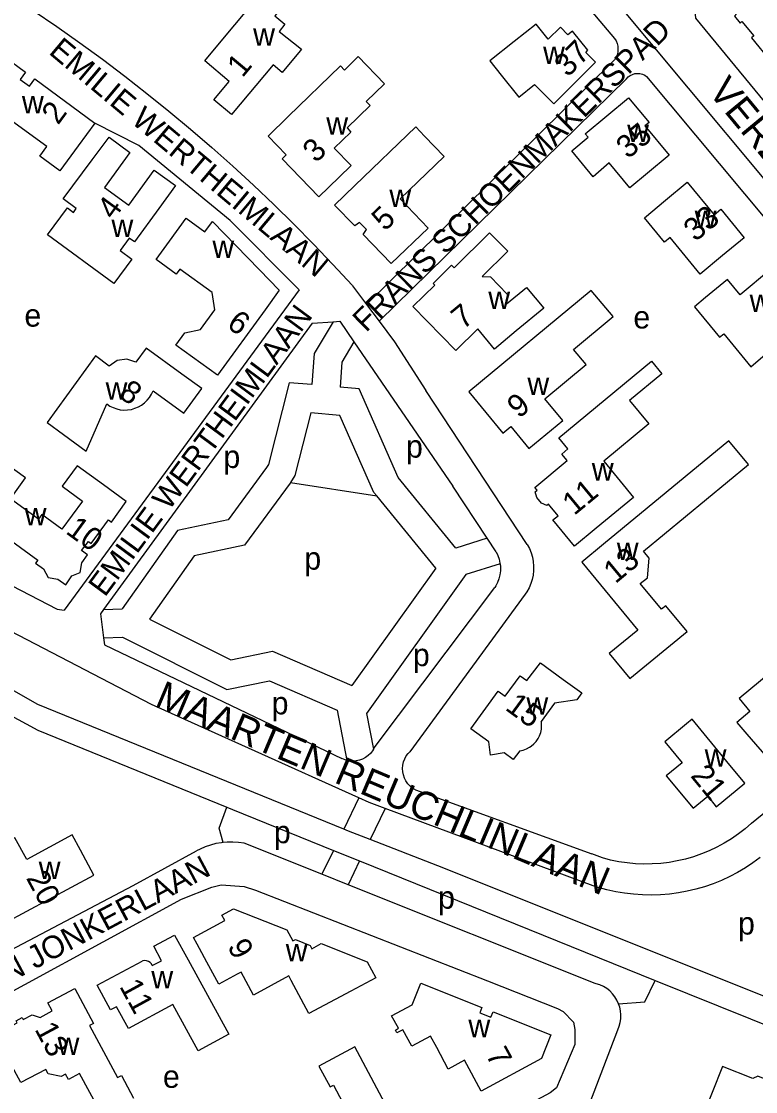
# Model space of a CAD drawing. Extents: x 156721 to 158827, y 386657 to 388950.
# Drawn here: x 158120 to 158250, y 387292.3 to 387481.8 of the extents above; entities that cross this region are included whole.
import ezdxf

# ---------------------------------------------------------------- set-up
doc = ezdxf.new("R2010")
doc.units = 0
for name, color, linetype in [('BLT_Basislijn', 7, 'Continuous'), ('BLT_Bebouwing', 7, 'Continuous'), ('BLT_Centroide', 7, 'Continuous'), ('BLT_Huisnummer', 7, 'Continuous'), ('BLT_Straatnaam', 7, 'Continuous'), ('BLT_Straatnaam_verkleind', 7, 'Continuous')]:
    doc.layers.add(name, color=color, linetype=linetype)

msp = doc.modelspace()

# ---------------------------------------------------------------- linework, layer by layer
at = {"layer": 'BLT_Basislijn'}
for p, q in [((158251.51, 387453.91), (158222.69, 387488.48)), ((158217.75, 387487.34), (158225, 387478.79)), ((158224.71, 387474.69), (158181.09, 387431.71)), ((158227.1, 387471.63), (158183.29, 387428.76)), ((158230.66, 387472.03), (158252.2, 387446.24)), ((158169.12, 387434.26), (158127.56, 387377.58)), ((158178.61, 387435.01), (158181.09, 387431.71)), ((158181.09, 387431.71), (158183.29, 387428.76)), ((158171.44, 387428.38), (158134.5, 387377.66)), ((158171.44, 387428.38), (158175.14, 387428.63)), ((158178.85, 387425.08), (158196.37, 387399.53)), ((158209.54, 387389.17), (158191.59, 387416.48)), ((158167.61, 387400.15), (158182.9, 387397.78)), ((158202.42, 387390.3), (158196.37, 387399.53)), ((158193.34, 387384.98), (158182.9, 387397.78)), ((158202.42, 387390.3), (158196.89, 387388.54)), ((158204.01, 387387.87), (158202.42, 387390.3)), ((158122.89, 387360.87), (158080.24, 387384.91)), ((158193.34, 387384.98), (158178.48, 387364.21)), ((158249.22, 387339.83), (158302.08, 387383.04)), ((158182.45, 387353.18), (158203.81, 387381.6)), ((158209.15, 387380.37), (158188.73, 387352.51)), ((158134.5, 387377.66), (158137.82, 387377.79)), ((158177.05, 387338.8), (158122.89, 387360.87)), ((158179.74, 387344.32), (158143.03, 387360.87)), ((158175.89, 387359.88), (158177.61, 387350.95)), ((158182.45, 387353.18), (158182.32, 387352.96)), ((158189.73, 387345.75), (158220.96, 387334.45)), ((158156.35, 387342.67), (158157.36, 387342.26)), ((158179.74, 387344.32), (158177.05, 387338.8)), ((158157.36, 387342.26), (158175.22, 387335.04)), ((158184.39, 387342.45), (158181.72, 387336.97)), ((158221.2, 387328.78), (158184.39, 387342.45)), ((158177.87, 387338.46), (158177.05, 387338.8)), ((158181.72, 387336.97), (158177.87, 387338.46)), ((158173.15, 387330.8), (158159.38, 387336.29)), ((158175.22, 387335.04), (158173.15, 387330.8)), ((158175.22, 387335.04), (158179.86, 387333.17)), ((158179.86, 387333.17), (158177.8, 387328.94)), ((158179.86, 387333.17), (158232.18, 387312.02)), ((158177.8, 387328.94), (158173.15, 387330.8)), ((158221.57, 387311.47), (158177.8, 387328.94)), ((158232.18, 387312.02), (158232.49, 387311.89)), ((158220.62, 387290.28), (158225.58, 387303.26))]:
    msp.add_line(p, q, dxfattribs=at)
for points in [[(158288.88, 387526.34), (158287.94, 387526.59), (158287.69, 387526.39), (158240.14, 387487.18), (158239.05, 387485.39), (158239.34, 387482.39), (158333.56, 387367.98), (158338.7, 387361.3), (158349.97, 387350.46), (158363.72, 387340.19), (158366.28, 387340.01), (158368.29, 387340.44), (158369.64, 387341.95), (158371.11, 387344.52), (158403.65, 387409.94)], [(158122.06, 387483.73), (158126.23, 387480.9), (158130.3, 387478.03), (158134.31, 387475.1), (158138.28, 387472.1), (158142.2, 387469.04), (158146.07, 387465.92), (158149.89, 387462.73), (158153.66, 387459.48), (158157.38, 387456.18), (158161.04, 387452.81), (158164.64, 387449.39), (158168.2, 387445.9), (158171.69, 387442.36), (158175.13, 387438.77), (158178.51, 387435.12), (158178.61, 387435.01)], [(158225, 387478.79), (158225.26, 387478.35), (158225.45, 387477.88), (158225.56, 387477.39), (158225.6, 387476.88), (158225.55, 387476.37), (158225.43, 387475.88), (158225.23, 387475.41), (158224.96, 387474.98), (158224.71, 387474.69)], [(158227.1, 387471.63), (158227.41, 387471.96), (158227.77, 387472.22), (158228.17, 387472.42), (158228.6, 387472.55), (158229.05, 387472.59), (158229.49, 387472.56), (158229.93, 387472.44), (158230.34, 387472.26), (158230.66, 387472.03)], [(158169.12, 387434.26), (158156.95, 387446.56), (158140.73, 387459.83), (158132.98, 387463.81)], [(158175.14, 387428.63), (158171.79, 387422.99), (158171.41, 387417.49)], [(158175.14, 387428.63), (158176.36, 387428.71), (158178.85, 387425.08)], [(158183.29, 387428.76), (158186.05, 387425.08), (158191.59, 387416.48)], [(158178.85, 387425.08), (158176.7, 387421.46), (158176.39, 387417.06)], [(158171.41, 387417.49), (158167.38, 387417.84), (158163.71, 387403.36), (158163.39, 387402.82), (158156.58, 387393.57), (158147.59, 387391.66), (158137.82, 387377.79)], [(158196.89, 387388.54), (158186.69, 387401.04), (158179.75, 387416.77), (158176.39, 387417.06)], [(158071.27, 387414.1), (158068.9, 387411.18), (158068.9, 387408.72), (158070.31, 387407.03), (158084.55, 387399.32), (158126.29, 387377.77), (158127.56, 387377.58)], [(158182.9, 387397.78), (158182.39, 387398.4), (158176.37, 387412.04), (158171.19, 387412.49), (158168.38, 387401.42), (158167.61, 387400.15)], [(158167.61, 387400.15), (158167.55, 387400.05), (158159.48, 387389.08), (158150.55, 387387.18), (158142.65, 387375.97)], [(158143.03, 387360.87), (158095.94, 387385.29), (158080.83, 387393.82)], [(158209.54, 387389.17), (158209.91, 387388.46), (158210.22, 387387.73), (158210.45, 387386.96), (158210.6, 387386.18), (158210.67, 387385.38), (158210.66, 387384.59), (158210.58, 387383.79), (158210.41, 387383.02), (158210.17, 387382.26), (158209.85, 387381.52), (158209.46, 387380.83), (158209.15, 387380.37)], [(158204.01, 387387.87), (158204.32, 387387.24), (158204.55, 387386.58), (158204.7, 387385.9), (158204.71, 387385.78)], [(158204.71, 387385.78), (158198.68, 387383.86), (158181.1, 387359.28), (158182.32, 387352.96)], [(158204.71, 387385.78), (158204.77, 387385.21), (158204.77, 387384.51), (158204.68, 387383.82), (158204.52, 387383.14), (158204.28, 387382.48), (158203.96, 387381.86), (158203.81, 387381.6)], [(158075.71, 387381.86), (158122.89, 387356.3), (158156.35, 387342.67)], [(158134.5, 387377.66), (158133.96, 387376.92), (158134.5, 387372.66)], [(158142.65, 387375.97), (158157.04, 387368.77), (158164.4, 387370.28), (158178.48, 387364.21)], [(158134.5, 387372.66), (158137.84, 387372.78), (158156.35, 387363.53), (158163.87, 387365.07), (158175.89, 387359.88)], [(158134.5, 387372.66), (158134.65, 387371.45), (158176.72, 387351.28)], [(158182.32, 387352.96), (158182.15, 387352.68), (158181.79, 387352.22), (158181.37, 387351.82), (158180.89, 387351.47), (158180.38, 387351.2), (158179.83, 387351), (158179.26, 387350.87), (158178.68, 387350.83), (158178.1, 387350.86), (158177.61, 387350.95)], [(158189.73, 387345.75), (158189.24, 387346.05), (158188.79, 387346.42), (158188.39, 387346.85), (158188.06, 387347.33), (158187.8, 387347.85), (158187.61, 387348.4), (158187.5, 387348.97), (158187.46, 387349.55), (158187.51, 387350.12), (158187.64, 387350.69), (158187.84, 387351.24), (158188.11, 387351.75), (158188.46, 387352.22), (158188.73, 387352.51)], [(158177.61, 387350.95), (158176.97, 387351.16), (158176.72, 387351.28)], [(158155.68, 387336.43), (158154.99, 387338.96), (158156.35, 387342.67)], [(158184.39, 387342.45), (158181.54, 387343.51), (158179.74, 387344.32)], [(158249.22, 387339.83), (158248.1, 387338.86), (158246.92, 387337.95), (158245.69, 387337.1), (158244.43, 387336.33), (158243.12, 387335.62), (158241.77, 387334.98), (158240.4, 387334.41), (158238.99, 387333.92), (158237.56, 387333.51), (158236.11, 387333.17), (158234.64, 387332.91), (158233.17, 387332.73), (158231.68, 387332.63), (158230.19, 387332.61), (158228.7, 387332.67), (158227.22, 387332.81), (158225.75, 387333.03), (158224.29, 387333.33), (158222.85, 387333.71), (158220.96, 387334.45)], [(158256.76, 387307.09), (158193.7, 387332.33), (158181.72, 387336.97)], [(158155.68, 387336.43), (158155.4, 387336.4), (158154.42, 387336.23), (158153.45, 387335.99), (158152.5, 387335.66), (158151.59, 387335.26), (158150.99, 387334.95)], [(158159.38, 387336.29), (158158.39, 387336.44), (158157.39, 387336.51), (158156.4, 387336.49), (158155.68, 387336.43)], [(158114.74, 387315.67), (158139.73, 387328.84), (158150.99, 387334.95)], [(158250.77, 387333.77), (158249.49, 387332.83), (158248.16, 387331.95), (158246.79, 387331.14), (158245.38, 387330.4), (158243.93, 387329.73), (158242.45, 387329.13), (158240.95, 387328.61), (158239.41, 387328.17), (158237.86, 387327.8), (158236.3, 387327.51), (158234.71, 387327.3), (158233.13, 387327.17), (158231.53, 387327.12), (158229.94, 387327.15), (158228.35, 387327.26), (158226.77, 387327.45), (158225.2, 387327.72), (158223.64, 387328.07), (158222.1, 387328.49), (158221.2, 387328.78)], [(158202.47, 387311.95), (158214.91, 387307.07), (158215.87, 387306.53), (158217.72, 387304.61), (158217.99, 387303.33), (158217.94, 387300.68), (158214.72, 387292.99), (158213.57, 387292.13), (158145.07, 387255.37), (158142.51, 387255.42), (158135.67, 387258.85), (158105.8, 387276.82), (158097.93, 387282.39), (158090.84, 387290.13), (158090.68, 387293.59), (158092.76, 387296.21), (158148.33, 387326.39), (158153.68, 387328.54), (158155.35, 387328.95), (158159.41, 387328.66), (158161.42, 387327.99), (158202.47, 387311.95)], [(158225.72, 387307.87), (158225.41, 387308.55), (158225.05, 387309.13), (158224.62, 387309.67), (158224.14, 387310.15), (158223.6, 387310.57), (158223.01, 387310.93), (158222.39, 387311.22), (158221.74, 387311.43), (158221.57, 387311.47)], [(158225.72, 387307.87), (158230.34, 387308.23), (158232.18, 387312.02)], [(158232.49, 387311.89), (158287.4, 387289.83), (158289.57, 387287.05), (158289.32, 387284.62), (158288.68, 387283.92), (158282.71, 387280.31), (158227.32, 387250)], [(158225.58, 387303.26), (158225.83, 387303.9), (158226, 387304.56), (158226.1, 387305.24), (158226.12, 387305.93), (158226.06, 387306.61), (158225.92, 387307.28), (158225.72, 387307.87)]]:
    msp.add_lwpolyline(points, dxfattribs=at)
at = {"layer": 'BLT_Bebouwing'}
msp.add_line((158219.8, 387461.91), (158227.49, 387468.25), dxfattribs=at)
for points in [[(158259.32, 387493.29), (158256.13, 387497.14), (158246.79, 387489.39), (158247.6, 387488.41), (158244.33, 387485.68), (158246.54, 387483.01), (158246.22, 387482.75), (158247.24, 387481.51), (158247.56, 387481.78), (158249.65, 387479.25), (158249.23, 387478.91), (158252.63, 387474.79), (158256.49, 387477.97), (158260.36, 387481.16), (158254.27, 387488.54), (158256.19, 387490.13), (158257.01, 387489.13), (158260.42, 387491.95), (158259.32, 387493.29)], [(158169.34, 387476.61), (158166.13, 387472.77), (158164.54, 387474.1), (158157.19, 387465.3), (158154.04, 387467.94), (158156.77, 387471.19), (158152.45, 387474.8), (158155.65, 387478.65), (158164.13, 387488.84), (158167.52, 387486.03), (158164.82, 387482.8), (158166.63, 387481.29), (158165.62, 387480.03), (158169.56, 387476.88), (158169.34, 387476.61)], [(158207.21, 387478.22), (158202.92, 387474.82), (158204.92, 387472.31), (158208.03, 387468.4), (158210.81, 387470.62), (158214.25, 387467.23), (158221.63, 387474.57), (158219.88, 387476.32), (158220.26, 387476.68), (158217.57, 387480.05), (158216.75, 387479.42), (158215.4, 387480.77), (158213.26, 387478.64), (158211.12, 387481.33), (158207.21, 387478.22)], [(158108.05, 387463.61), (158110.7, 387467.25), (158110.32, 387467.54), (158112.8, 387471), (158113.2, 387470.68), (158116.85, 387475.65), (158120.71, 387472.82), (158119.76, 387471.53), (158121.38, 387470.35), (158122.33, 387471.64), (158132.98, 387463.81)], [(158176.23, 387454.22), (158172.63, 387450.75), (158166.15, 387457.49), (158166.85, 387458.18), (158163.63, 387461.51), (158167.22, 387464.98), (158176.47, 387473.91), (158177.17, 387473.19), (158179.62, 387475.57), (158184.27, 387470.73), (158181.04, 387467.61), (158181.73, 387466.89), (158177.62, 387462.93), (158178.32, 387462.22), (158175.37, 387459.37), (158178.36, 387456.28), (158176.23, 387454.22)], [(158227.49, 387468.25), (158231.1, 387463.91), (158230.37, 387463.3), (158234.68, 387458.1), (158230.83, 387454.92), (158227.7, 387452.34), (158224.06, 387456.75), (158221.23, 387454.26), (158217.4, 387458.91), (158220.3, 387461.3), (158219.8, 387461.91)], [(158132.98, 387463.81), (158130.03, 387459.77), (158126.78, 387455.33), (158123.21, 387457.93), (158124.46, 387459.65), (158117.59, 387464.67), (158113.74, 387459.43), (158112.08, 387460.65), (158108.05, 387463.61)], [(158191.35, 387461.51), (158194.81, 387457.91), (158187.01, 387450.37), (158191.99, 387445.22), (158185.46, 387438.93), (158180.46, 387444.09), (158181.08, 387444.94), (158179.82, 387446.2), (158178.98, 387445.61), (158175.43, 387449.28), (158179.03, 387452.75), (158189.79, 387463.13), (158191.35, 387461.51)], [(158144.3, 387448.68), (158139.99, 387442.77), (158139.07, 387443.44), (158137.45, 387441.22), (158139.5, 387439.73), (158136.35, 387435.41), (158124.58, 387444.01), (158128.11, 387448.77), (158129.17, 387447.98), (158129.69, 387448.67), (158127.38, 387450.39), (158132.5, 387457.3), (158135.48, 387461.32), (158139.16, 387458.62), (158134.68, 387452.42), (158138.96, 387449.29), (158143.48, 387455.46), (158147.24, 387452.72), (158144.3, 387448.68)], [(158244.12, 387440.33), (158240.18, 387437.08), (158234.84, 387443.54), (158233.84, 387442.72), (158230.27, 387447.04), (158233.99, 387450.14), (158237.84, 387453.33), (158242.61, 387447.53), (158243.84, 387448.53), (158247.97, 387443.51), (158244.12, 387440.33)], [(158154.66, 387419.17), (158147.32, 387424.47), (158148.91, 387426.68), (158151.7, 387427.24), (158154.23, 387430.72), (158153.75, 387433.79), (158148.03, 387437.95), (158147.39, 387437.07), (158143.83, 387439.67), (158146.19, 387442.91), (158149.13, 387446.95), (158152.46, 387444.52), (158153.79, 387446.36), (158162.1, 387437.83), (158165.58, 387434.19), (158163.11, 387430.73), (158154.66, 387419.17)], [(158202.86, 387444.37), (158206.08, 387441.1), (158201.57, 387436.64), (158203, 387436.6), (158205.97, 387433.53), (158205.88, 387431.81), (158209.38, 387434.72), (158212.45, 387431.03), (158207.59, 387426.99), (158203.75, 387423.79), (158200.81, 387427.38), (158196.88, 387423.51), (158189.27, 387431.3), (158193.15, 387435.13), (158192.86, 387435.42)], [(158192.86, 387435.42), (158196.13, 387438.65), (158196.59, 387438.19), (158202.86, 387444.37)], [(158255.23, 387425.77), (158259.09, 387428.96), (158254.49, 387434.53), (158255.02, 387434.98), (158252.61, 387437.89), (158247.21, 387433.41), (158244.98, 387436.1), (158241.12, 387432.92), (158239.14, 387431.28), (158243.6, 387425.89), (158244.34, 387426.5), (158249.14, 387420.67), (158251.69, 387422.85), (158255.23, 387425.77)], [(158220.87, 387434.18), (158199.2, 387416.21), (158205.24, 387408.93), (158206.63, 387410.06), (158209.83, 387406.21), (158215.82, 387411.16), (158212.64, 387414.99)], [(158212.64, 387414.99), (158219.94, 387421.05), (158217.72, 387423.72), (158224.72, 387429.53), (158220.87, 387434.18)], [(158151.89, 387416.81), (158148.4, 387419.35), (158142.03, 387423.96), (158140.24, 387421.49), (158138.64, 387422.01), (158136.95, 387421.76), (158135.53, 387420.79), (158133.06, 387422.58), (158124.5, 387410.77), (158127.42, 387408.64), (158131.46, 387405.7), (158135.08, 387414.07)], [(158221.76, 387392.09), (158217.9, 387388.9), (158214.07, 387393.54), (158215, 387394.27), (158213.29, 387396.33), (158212.99, 387396.08), (158212.03, 387396.53), (158211.22, 387397.52), (158210.96, 387398.54), (158211.27, 387398.81), (158210.87, 387399.29), (158216.62, 387404.06), (158215.67, 387405.21), (158216.74, 387406.1), (158215.12, 387408.06), (158231.54, 387421.64), (158233.39, 387419.41), (158227.67, 387414.68), (158231.08, 387410.56), (158223.07, 387403.93), (158228.36, 387397.53), (158221.76, 387392.09)], [(158148.72, 387412.45), (158151.89, 387416.81)], [(158135.08, 387414.07), (158135.63, 387413.71), (158136.22, 387413.42), (158136.84, 387413.2), (158137.48, 387413.06), (158138.13, 387413), (158138.78, 387413.02), (158139.43, 387413.12), (158140.06, 387413.3), (158140.67, 387413.55), (158141.24, 387413.87), (158141.76, 387414.26), (158142.24, 387414.72), (158142.65, 387415.22), (158143, 387415.78), (158143.29, 387416.37), (158143.3, 387416.39)], [(158143.3, 387416.39), (158148.72, 387412.45)], [(158237.87, 387373.79), (158234.09, 387378.36), (158233.32, 387377.73), (158229.54, 387382.3), (158230.81, 387383.32), (158231.11, 387386.76), (158230.1, 387387.99), (158248.7, 387403.34), (158245.25, 387407.52), (158223.04, 387389.23), (158219.18, 387386.05), (158229.1, 387374.05), (158224.06, 387369.88), (158227.72, 387365.45), (158237.87, 387373.79)], [(158134.5, 387399.75), (158129.85, 387403.12), (158127.21, 387399.49), (158130.76, 387396.89), (158127.11, 387391.9), (158123.56, 387394.49), (158122.97, 387393.68), (158118.01, 387397.29), (158120.68, 387400.98), (158116.89, 387403.73)], [(158118.26, 387389.78), (158122.87, 387386.43), (158122.49, 387385.9), (158123.89, 387384.88), (158124.69, 387383.34), (158126.39, 387383.06), (158127.81, 387382.03), (158128.88, 387383.62), (158130.35, 387384.25), (158130.68, 387385.96), (158131.69, 387387.35), (158130.63, 387388.12), (158131.82, 387389.75), (158132.34, 387389.37), (158135.37, 387393.55), (158135.9, 387393.17), (158138.54, 387396.81), (158134.5, 387399.75)], [(158208.25, 387352.66), (158207.03, 387351.11), (158205.43, 387352.29), (158203.05, 387351.9), (158202.72, 387354.28), (158199.57, 387356.58), (158204.41, 387363.2), (158205.62, 387362.32), (158208.28, 387365.94), (158209.48, 387365.09), (158211.86, 387368.27), (158215.9, 387365.32), (158219.21, 387362.91), (158218.29, 387361.69), (158214.38, 387361.08), (158212.02, 387357.85)], [(158256.96, 387364.66), (158254.27, 387367.91), (158247.03, 387361.92), (158248.95, 387359.61), (158246.63, 387357.69), (158248.41, 387355.62), (158252.64, 387350.69), (158253.77, 387351.68), (158257.43, 387354.7), (158259.64, 387356.48), (158257.65, 387358.8), (158260.15, 387360.81), (158256.96, 387364.66)], [(158211.73, 387355.34), (158211.93, 387355.92), (158212.04, 387356.51), (158212.08, 387357.12), (158212.04, 387357.72), (158212.02, 387357.85)], [(158244.86, 387350.8), (158238.73, 387358.25), (158237.74, 387357.44), (158233.88, 387354.27), (158236.94, 387350.55), (158234.15, 387348.26), (158238.9, 387342.49), (158241.52, 387344.66), (158242.98, 387342.76), (158248.04, 387346.94), (158244.86, 387350.8)], [(158210.21, 387353.5), (158210.68, 387353.89), (158211.1, 387354.33), (158211.45, 387354.83), (158211.73, 387355.34)], [(158208.25, 387352.66), (158208.83, 387352.8), (158209.39, 387353.01), (158209.91, 387353.29), (158210.21, 387353.5)], [(158130.41, 387335.07), (158128.93, 387337.78), (158120.92, 387333.42), (158118.83, 387337.29), (158111.27, 387333.22), (158113.36, 387329.32), (158113.16, 387329.2), (158116.95, 387322.16), (158132.8, 387330.67), (158130.41, 387335.07)], [(158178.29, 387310.1), (158170.88, 387306.14), (158167.75, 387311.99), (158167.32, 387312.8), (158161.07, 387309.43), (158158.9, 387313.49), (158158.18, 387313.1), (158154.91, 387311.34), (158152.82, 387315.22), (158151.48, 387317.69), (158151.09, 387318.43), (158150.44, 387319.62), (158155.98, 387322.63), (158155.47, 387323.58), (158157.54, 387324.69), (158166.99, 387320.95), (158168.02, 387319.04), (158168.47, 387319.24), (158171.07, 387318.2), (158171.39, 387317.63), (158173.05, 387318.53), (158181.18, 387315.28), (158182.7, 387312.46), (158178.29, 387310.1)], [(158143.14, 387314.65), (158144.77, 387315.51), (158143.39, 387318.06), (158147.09, 387320.05), (158149.49, 387315.67), (158156.69, 387302.5), (158151.26, 387299.53), (158146.75, 387307.77), (158138.94, 387303.5), (158136.83, 387307.37), (158135.76, 387306.79), (158133.37, 387311.15), (158141.32, 387315.42)], [(158143.14, 387314.65), (158142.98, 387314.94), (158142.74, 387315.19), (158142.46, 387315.37), (158142.14, 387315.48), (158141.81, 387315.52), (158141.47, 387315.47), (158141.32, 387315.42)], [(158134.26, 387288.16), (158130.27, 387295.53), (158128.3, 387294.47), (158127.78, 387295.43), (158126.99, 387295), (158124.72, 387295.46), (158124.3, 387296.25), (158119.89, 387293.93), (158117.53, 387298.33), (158118.02, 387298.59), (158115.82, 387302.68), (158119.21, 387304.5), (158119.01, 387304.88), (158120.09, 387305.46), (158120.28, 387305.08), (158121.89, 387305.92), (158123.29, 387305.47), (158125.44, 387306.63), (158124.66, 387308.04), (158129.4, 387310.57), (158131.77, 387306.17)], [(158189.15, 387307.7), (158190.67, 387311.52), (158201.52, 387307.23), (158201.15, 387306.29), (158203.11, 387305.51), (158203.48, 387306.45), (158213.73, 387302.38), (158212.07, 387298.21), (158201.37, 387292.44), (158198.42, 387297.88), (158195.53, 387296.31)], [(158195.53, 387296.31), (158193.52, 387300.12), (158192.43, 387302.17), (158189.12, 387300.37), (158187.53, 387303.29), (158186.47, 387302.71), (158186.2, 387303.23), (158186.73, 387303.54), (158185.52, 387305.72), (158189.15, 387307.7)], [(158131.77, 387306.17), (158132.71, 387304.41), (158132.04, 387304.05), (158136.99, 387294.83), (158137.66, 387295.19), (158139.83, 387291.15)], [(158185.32, 387288.38), (158179, 387300.25), (158172.64, 387296.86), (158174.61, 387293.16), (158175.23, 387293.49), (158177.91, 387288.46), (158175.44, 387287.14), (158176.15, 387285.82), (158172.53, 387283.89), (158174.21, 387280.73), (158176.57, 387276.31), (158188.39, 387282.64), (158185.32, 387288.38)], [(158252, 387291.26), (158252.61, 387292.84), (158251.93, 387294.4), (158250.36, 387295.05), (158249.49, 387294.68), (158244.11, 387296.8), (158240.46, 387287.6), (158237.12, 387288.93), (158235.24, 387284.2), (158238.58, 387282.86), (158238.21, 387281.94), (158242.86, 387280.09), (158246.29, 387278.72), (158251.15, 387290.86), (158252, 387291.26)]]:
    msp.add_lwpolyline(points, dxfattribs=at)

# ---------------------------------------------------------------- texts
at = {"layer": 'BLT_Centroide'}
for s, p in [('w', (158161, 387477.48)), ('w', (158212.34, 387474.28)), ('w', (158120.06, 387465.5)), ('w', (158173.95, 387461.75)), ('w', (158227.23, 387460.47)), ('w', (158185.12, 387448.95)), ('w', (158239.18, 387445.22)), ('w', (158135.91, 387443.62)), ('w', (158153.78, 387439.94)), ('w', (158202.64, 387430.89)), ('w', (158248.91, 387430.38)), ('e', (158120.5, 387427.76)), ('e', (158228.33, 387427.43)), ('w', (158209.56, 387415.67)), ('w', (158134.88, 387414.84)), ('p', (158188.07, 387404.57)), ('p', (158155.74, 387402.74)), ('w', (158220.97, 387400.52)), ('w', (158120.54, 387392.56)), ('w', (158225.39, 387386.47)), ('p', (158170.07, 387384.74)), ('p', (158189.29, 387367.66)), ('p', (158164.28, 387359.12)), ('w', (158209.39, 387359.08)), ('w', (158240.95, 387349.86)), ('p', (158164.67, 387336.31)), ('w', (158123.03, 387329.97)), ('p', (158193.75, 387324.72)), ('p', (158246.86, 387320.14)), ('w', (158166.77, 387315.41)), ('w', (158142.97, 387310.59)), ('w', (158199.12, 387301.97)), ('w', (158126.37, 387298.84)), ('e', (158145.03, 387293))]:
    msp.add_text(s, height=4, dxfattribs=at).set_placement(p)
at = {"layer": 'BLT_Huisnummer'}
for s, rotation, p in [('37', 44.8482, (158216.73, 387471.79)), ('1', 50.142, (158159.1, 387471.71)), ('2', 53.8189, (158126.46, 387463.33)), ('35', 39.5297, (158227.36, 387457.33)), ('3', 43.9718, (158172.13, 387456.61)), ('4', 53.8827, (158136.29, 387446.5)), ('5', 43.9319, (158184.33, 387444.53)), ('33', 39.5458, (158239.3, 387442.68)), ('7', 39.7586, (158198.17, 387427.13)), ('6', 324.1639, (158156.14, 387427.76)), ('8', 324.004, (158136.99, 387415.43)), ('9', 39.5799, (158208.06, 387411.38)), ('11', 39.5013, (158217.84, 387394.22)), ('10', 323.9797, (158127.64, 387391.27)), ('13', 39.7844, (158225.14, 387382.14)), ('15', 323.8637, (158205.45, 387360.04)), ('21', 309.4568, (158238.31, 387348.2)), ('20', 298.2673, (158120.72, 387330.15)), ('9', 298.3272, (158156.36, 387318.05)), ('11', 298.655, (158137.24, 387310.97)), ('13', 298.2208, (158122.24, 387303.38)), ('7', 298.4863, (158202.1, 387298.87))]:
    msp.add_text(s, height=4, rotation=rotation, dxfattribs=at).set_placement(p)
at = {"layer": 'BLT_Straatnaam'}
for s, rotation, p in [('VERZETSHELDENLAAN', 309.5367, (158241.41, 387469.34)), ('MAARTEN REUCHLINLAAN', 337.0806, (158143.34, 387360.58))]:
    msp.add_text(s, height=5, rotation=rotation, dxfattribs=at).set_placement(p)
at = {"layer": 'BLT_Straatnaam_verkleind'}
for s, rotation, p in [('FRANS SCHOENMAKERSPAD', 44.5108, (158181, 387426.61)), ('EMILIE WERTHEIMLAAN', 320.0314, (158124.64, 387476.18)), ('EMILIE WERTHEIMLAAN', 53.4962, (158134.75, 387379.74)), ('WILLEM JAN JONKERLAAN', 28.1766, (158092.73, 387298.09))]:
    msp.add_text(s, height=4, rotation=rotation, dxfattribs=at).set_placement(p)

doc.saveas('drawing.dxf')
